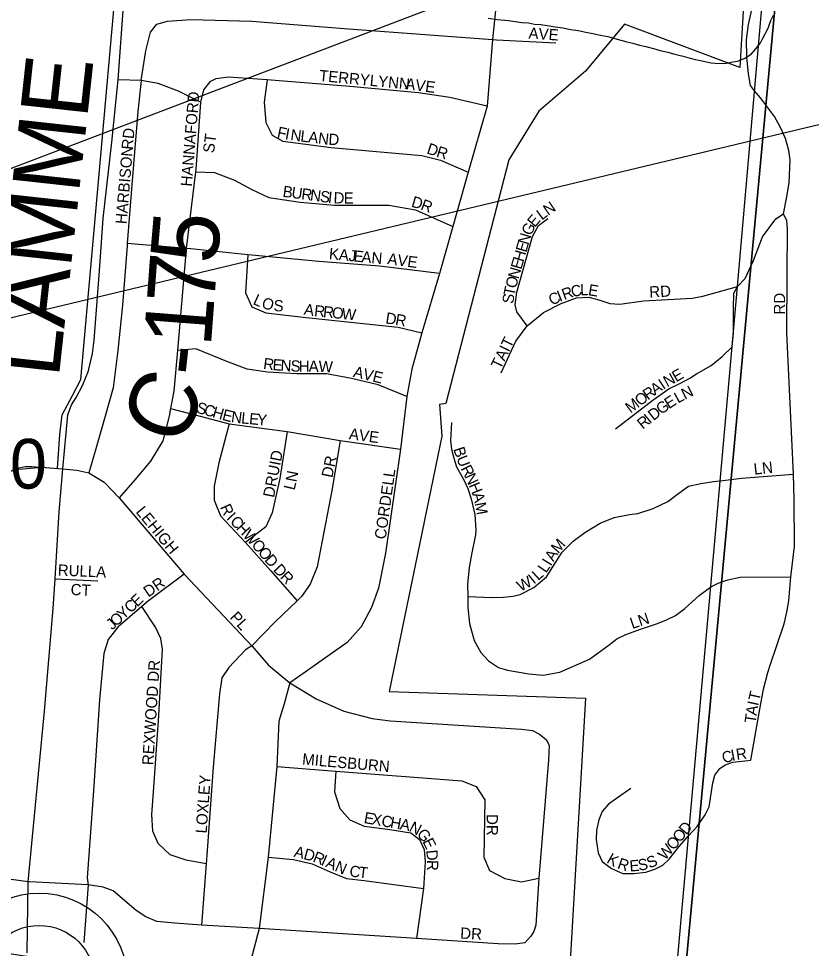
# Model space of a CAD drawing. Extents: x -209 to 4852, y 0 to 905.
# Drawn here: x 524.74 to 538.1, y 270.35 to 286.01 of the extents above; entities that cross this region are included whole.
import ezdxf

# ---------------------------------------------------------------- set-up
doc = ezdxf.new("R2010")
doc.units = 0
for name, color, linetype in [('GM_P_County_Alignment', 7, 'Continuous'), ('GM_X_Airport_Location_Class_2', 7, 'Continuous'), ('GM_X_Airport_Location_Class_3', 7, 'Continuous'), ('GM_X_County_Road', 7, 'Continuous'), ('GM_X_County_Road_Text', 7, 'Continuous'), ('GM_X_Interstate_Location', 7, 'Continuous'), ('GM_X_Minor_Lake_Text', 7, 'Continuous'), ('GM_X_Minor_River', 7, 'Continuous'), ('GM_X_Township_Road_Text', 7, 'Continuous'), ('GM_X_Township_Subdivision_Text', 7, 'Continuous'), ('GM_X_Township_Text', 7, 'Continuous'), ('GM_X_US_Location', 7, 'Continuous'), ('SH_Text', 7, 'Continuous')]:
    doc.layers.add(name, color=color, linetype=linetype)

msp = doc.modelspace()

# ---------------------------------------------------------------- linework, layer by layer
at = {"layer": 'GM_X_Airport_Location_Class_2'}
for points in [[(537.083, 273.517), (537.233, 274.377), (537.297, 274.717), (537.369, 274.994), (537.409, 275.118), (537.643, 275.817), (537.689, 276.013), (537.724, 276.206), (537.756, 276.607), (537.819, 277.121), (537.816, 277.917), (537.8, 278.337), (537.689, 280.719), (537.693, 281.701), (537.704, 282.479), (537.689, 282.609), (537.631, 282.727), (537.686, 282.981), (537.73, 283.246), (537.744, 283.636), (537.721, 283.789), (537.666, 283.991), (537.585, 284.178), (537.484, 284.366), (537.248, 284.678), (537.146, 284.796), (537.078, 284.885), (537.043, 285.081), (537.017, 285.367), (537.011, 285.659), (537.043, 285.915), (537.115, 286.241)], [(533.312, 280.838), (533.14, 281.073), (533.111, 281.191), (533.14, 281.404), (533.404, 282.342), (533.503, 282.527), (533.662, 282.645)], [(534.803, 279.101), (535.434, 279.593), (535.702, 279.775), (535.896, 279.87), (536.054, 279.953), (536.168, 280.03), (536.414, 280.168), (536.602, 280.32), (536.767, 280.483), (536.789, 280.721), (536.791, 281.14), (536.798, 281.389), (536.858, 281.498), (536.989, 281.633), (537.126, 281.937), (537.281, 282.339), (537.507, 282.64), (537.631, 282.727)], [(534.481, 281.285), (534.571, 281.261), (534.705, 281.216), (534.874, 281.201), (535.273, 281.258), (535.89, 281.291), (536.093, 281.304), (536.274, 281.338), (536.858, 281.498)], [(532.873, 280.046), (533.124, 280.577), (533.312, 280.838), (533.585, 281.061), (533.883, 281.216), (534.142, 281.308), (534.353, 281.32), (534.481, 281.285)], [(532.038, 279.209), (532.022, 278.903), (532.036, 278.759), (532.076, 278.605), (532.123, 278.463), (532.242, 278.242), (532.311, 278.097), (532.37, 277.92), (532.431, 277.657), (532.449, 277.397), (532.441, 277.316), (532.372, 276.986), (532.336, 276.765), (532.305, 276.48), (532.311, 276.277), (532.311, 276.09), (532.34, 275.823), (532.421, 275.535), (532.532, 275.331), (532.662, 275.193), (532.83, 275.081), (532.982, 275.037), (533.339, 274.972), (533.582, 274.954), (533.862, 275.002), (534.362, 275.221), (534.674, 275.448), (534.824, 275.566), (534.978, 275.638), (535.238, 275.734), (535.507, 275.821), (535.659, 275.882), (535.811, 275.959), (535.971, 276.076), (536.212, 276.295), (536.407, 276.439), (536.53, 276.504), (536.697, 276.558), (536.903, 276.605), (537.756, 276.607)], [(532.311, 276.277), (532.719, 276.261), (532.911, 276.263), (533.079, 276.285), (533.193, 276.309), (533.422, 276.427), (533.639, 276.608), (533.787, 276.836), (533.902, 277.023), (534.089, 277.207), (534.287, 277.353), (534.542, 277.515), (534.778, 277.608), (535.037, 277.661), (535.179, 277.677), (535.434, 277.762), (535.685, 277.88), (535.868, 278.018), (536.034, 278.135), (536.241, 278.18), (536.451, 278.212), (536.566, 278.227), (536.926, 278.273), (537.8, 278.337)], [(535.061, 273.041), (534.821, 272.876), (534.683, 272.775), (534.579, 272.654), (534.518, 272.513), (534.484, 272.334), (534.475, 272.184), (534.512, 271.959), (534.576, 271.812), (534.735, 271.693), (534.928, 271.612), (535.112, 271.61), (535.314, 271.63), (535.467, 271.682), (535.597, 271.751), (535.707, 271.852), (535.874, 272.063), (536.032, 272.242), (536.176, 272.404), (536.313, 272.596), (536.382, 272.732), (536.442, 273.136), (536.474, 273.266), (536.561, 273.378), (536.653, 273.439), (536.777, 273.485), (537.083, 273.517)]]:
    msp.add_lwpolyline(points, dxfattribs=at)
at = {"layer": 'GM_X_County_Road'}
for points in [[(534.299, 285.787), (534.42, 285.762), (534.549, 285.736), (534.67, 285.71), (534.791, 285.676), (534.889, 285.651), (534.995, 285.625), (535.093, 285.6), (535.206, 285.567), (535.312, 285.542), (535.441, 285.508), (535.554, 285.475), (535.683, 285.449), (535.781, 285.423), (535.872, 285.398), (535.94, 285.381), (536.061, 285.348), (536.144, 285.323), (536.204, 285.314), (536.333, 285.288), (536.416, 285.271), (536.484, 285.261), (536.614, 285.258), (536.675, 285.264), (536.782, 285.284), (536.858, 285.298), (536.919, 285.319), (536.981, 285.348), (537.089, 285.414), (537.167, 285.503), (537.246, 285.608), (537.278, 285.675), (537.374, 285.855), (537.398, 285.923), (537.423, 285.984), (537.463, 286.074)], [(532.654, 286.019), (532.806, 286), (532.996, 285.98), (533.223, 285.951), (533.337, 285.941), (533.435, 285.923), (533.542, 285.913), (533.648, 285.895), (533.784, 285.876), (533.913, 285.858), (534.049, 285.832), (534.171, 285.813), (534.299, 285.787)]]:
    msp.add_lwpolyline(points, dxfattribs=at)
at = {"layer": 'GM_X_County_Road_Text'}
for points in [[(525.925, 280.109), (525.987, 280.371), (526.013, 280.596), (526.101, 281.762), (526.164, 282.647), (526.312, 283.933), (526.416, 284.985), (526.51, 286.305), (526.581, 287.269), (526.609, 287.639), (526.698, 289.247), (526.788, 289.866), (526.814, 290.043), (526.897, 290.153), (527.147, 290.284)], [(524.882, 270.275), (524.901, 271.47), (525.176, 274.344), (525.324, 276.074), (525.354, 276.574), (525.423, 277.705), (525.487, 278.429), (525.571, 279.336), (525.631, 279.504), (525.711, 279.631), (525.818, 279.83), (525.917, 280.077), (525.925, 280.109)]]:
    msp.add_lwpolyline(points, dxfattribs=at)
at = {"layer": 'GM_X_Minor_Lake_Text'}
msp.add_lwpolyline([(435.768, 202.559), (529.706, 202.559), (529.85, 204.169), (529.915, 204.912), (530.109, 207.025), (530.557, 211.945), (531.173, 218.724), (531.472, 222.006), (531.778, 225.399), (535.693, 268.436), (536.858, 281.498), (537.527, 289.161), (525.816, 289.929), (502.172, 292.108)], dxfattribs=at)
at = {"layer": 'GM_X_Minor_River'}
for points in [[(517.218, 291.054), (537.772, 289.267), (535.846, 268.527), (515.439, 271.658)], [(556.318, 284.232), (554.863, 263.126), (535.846, 268.527), (537.772, 289.267)]]:
    msp.add_lwpolyline(points, close=True, dxfattribs=at)
at = {"layer": 'GM_X_Township_Subdivision_Text'}
for radius in [1.488, 0.943]:
    msp.add_circle((525.085, 269.791), radius, dxfattribs=at)
at = {"layer": 'GM_X_Township_Text'}
for points in [[(532.813, 286.483), (532.727, 285.662), (532.637, 284.541), (532.317, 283.424), (532.058, 282.511), (531.832, 281.719), (531.538, 280.717), (531.367, 280.107), (531.284, 279.644), (531.176, 278.757), (530.925, 277.007), (530.807, 276.417), (530.689, 276.092), (530.512, 275.767), (530.276, 275.502), (529.568, 275), (529.309, 274.822), (529.214, 274.469), (529.125, 274.174), (529.093, 273.413), (528.944, 271.882), (528.796, 270.682), (528.517, 269.631)], [(526.804, 284.973), (526.883, 285.473), (526.962, 285.788), (527.067, 285.92), (527.251, 285.972), (527.645, 285.999), (528.67, 285.972), (530.299, 285.841), (531.744, 285.735), (532.727, 285.662), (532.795, 285.656), (533.794, 285.604)], [(532.637, 284.541), (532.007, 284.683), (531.481, 284.762), (530.325, 284.868), (529.064, 284.973), (528.927, 284.982), (528.276, 285.025), (528.066, 284.999), (527.96, 284.947), (527.855, 284.815), (527.803, 284.605), (527.435, 284.789), (527.093, 284.92), (526.804, 284.973), (526.416, 284.985)], [(528.927, 284.982), (528.88, 284.605), (528.906, 284.263), (529.011, 284.052), (529.195, 283.947), (530.01, 283.842), (531.534, 283.71), (531.849, 283.631), (532.317, 283.424)], [(526.804, 284.973), (526.751, 284.447), (526.646, 283.211), (526.57, 282.224), (526.567, 282.185), (526.488, 281.185), (526.41, 280.423), (526.331, 279.791), (526.199, 279.318), (526.042, 278.766), (525.924, 278.359)], [(527.803, 284.605), (527.724, 283.474), (527.719, 283.432), (527.566, 282.139), (527.566, 282.132), (527.461, 280.949), (527.415, 280.423), (527.355, 279.739), (527.301, 279.447), (527.277, 279.318), (527.172, 278.897), (526.961, 278.555), (526.698, 278.24), (526.432, 277.938)], [(527.719, 283.432), (528.039, 283.421), (528.38, 283.29), (528.67, 283.132), (528.959, 283), (529.484, 282.921), (530.062, 282.869), (530.982, 282.869), (531.429, 282.79), (532.058, 282.511)], [(531.832, 281.719), (530.824, 281.843), (529.799, 281.922), (528.669, 282.027), (528.604, 282.034), (527.645, 282.132), (527.566, 282.139), (526.57, 282.224)], [(528.604, 282.034), (528.564, 281.396), (528.669, 281.159), (528.906, 281.054), (529.589, 280.975), (531.14, 280.817), (531.538, 280.717)], [(531.284, 279.644), (530.798, 279.844), (530.351, 279.95), (529.931, 280.028), (529.431, 280.028), (528.932, 280.054), (528.591, 280.107), (528.249, 280.239), (527.724, 280.449), (527.415, 280.423)], [(527.301, 279.447), (527.802, 279.318), (528.287, 279.185), (529.269, 279.059), (530.158, 278.904), (531.176, 278.757)], [(528.287, 279.185), (528.117, 278.529), (528.038, 278.135), (528.038, 277.898), (528.144, 277.635), (528.564, 277.188), (528.985, 276.714), (529.434, 276.205)], [(529.269, 279.059), (529.142, 278.266), (529.011, 277.687), (528.906, 277.451), (528.564, 277.188)], [(530.158, 278.904), (530.025, 278.092), (529.774, 276.779), (529.656, 276.483), (529.509, 276.277), (529.434, 276.205), (529.066, 275.849), (528.672, 275.446), (528.565, 275.376), (528.285, 275.081), (528.167, 274.904), (528.123, 274.638), (528.019, 273.399), (527.916, 271.996), (527.899, 271.775), (527.823, 270.741)], [(521.234, 278.591), (522.153, 278.435), (523.112, 278.302), (523.615, 278.213), (523.925, 278.193), (524.115, 278.207), (524.261, 278.249), (524.433, 278.305), (524.697, 278.434), (524.849, 278.47), (524.959, 278.465), (525.487, 278.429), (525.543, 278.422)], [(525.543, 278.422), (525.72, 278.403), (525.924, 278.359), (526.179, 278.204), (526.432, 277.938), (527.529, 276.651), (528.672, 275.446), (528.953, 275.121), (529.309, 274.822), (529.755, 274.551), (530.22, 274.347), (530.697, 274.223), (531.004, 274.184), (533.218, 274.042), (533.401, 274.019), (533.522, 273.96), (533.638, 273.859), (533.685, 273.766), (533.672, 273.519), (533.509, 271.532), (533.46, 270.737), (533.427, 270.632), (533.373, 270.554)], [(525.354, 276.574), (526.073, 276.542)], [(527.529, 276.651), (526.928, 276.203), (526.819, 276.11), (526.412, 275.76), (526.25, 275.553), (526.176, 275.317), (526.102, 274.535), (525.999, 273), (525.895, 271.539), (525.909, 271.418), (525.836, 270.447)], [(527.899, 271.775), (527.562, 271.834), (527.296, 271.923), (527.09, 272.115), (527.001, 272.321), (526.987, 272.602), (527.016, 273.059), (527.105, 274.269), (527.164, 275.391), (527.134, 275.568), (527.046, 275.76), (526.819, 276.11)], [(529.093, 273.413), (530.088, 273.336), (532.209, 273.17), (532.452, 273.077), (532.601, 272.853), (532.582, 271.882), (532.676, 271.658), (532.937, 271.527), (533.217, 271.471), (533.509, 271.532)], [(530.088, 273.336), (530.063, 272.983), (530.157, 272.703), (530.325, 272.516), (530.567, 272.405), (530.996, 272.349), (531.351, 272.293), (531.5, 272.181), (531.575, 272.013), (531.594, 271.807), (531.565, 271.359), (531.447, 270.516)], [(524.924, 271.469), (524.901, 271.47), (524.616, 271.506), (524.31, 271.582), (523.921, 271.714), (523.662, 271.83), (523.411, 271.903), (522.943, 271.973), (522.291, 272.064), (521.747, 272.154), (521.54, 272.232), (521.34, 272.369), (520.792, 272.84)], [(528.944, 271.882), (529.373, 271.844), (529.69, 271.77), (529.989, 271.639), (530.269, 271.527), (530.567, 271.49), (531.565, 271.359)], [(533.373, 270.554), (533.275, 270.443), (533.109, 270.42), (532.823, 270.425), (531.447, 270.516), (528.796, 270.682), (527.823, 270.741), (527.371, 270.77), (527.068, 270.799), (526.881, 270.877), (526.723, 270.988), (526.334, 271.315), (526.163, 271.379), (525.909, 271.418), (524.924, 271.469)]]:
    msp.add_lwpolyline(points, dxfattribs=at)
at = {"layer": 'GM_X_US_Location'}
for points in [[(524.435, 278.348), (524.74, 278.425), (525.143, 278.455), (525.393, 278.435), (525.435, 279.005), (525.472, 279.339), (525.646, 279.662), (525.788, 279.933), (526.706, 290.195)], [(536.952, 286.141), (536.898, 285.192), (534.952, 285.92), (534.295, 285.126), (533.507, 284.453), (533.002, 283.633), (531.94, 279.53), (531.834, 279.51), (531.876, 278.976), (530.985, 274.677), (534.297, 274.562), (533.893, 267.632), (534.282, 267.369), (534.616, 266.856), (535.125, 265.764), (538.055, 266.125), (539.678, 266.324)], [(536.952, 286.141), (536.898, 285.192), (534.952, 285.92), (534.295, 285.126), (533.507, 284.453), (533.002, 283.633), (531.94, 279.53), (531.834, 279.51), (531.876, 278.976), (530.985, 274.677), (534.297, 274.562), (533.893, 267.632), (534.282, 267.369), (534.616, 266.856), (535.125, 265.764), (538.055, 266.125), (539.678, 266.324)]]:
    msp.add_lwpolyline(points, dxfattribs=at)
at = {"layer": 'SH_Text'}
msp.add_lwpolyline([(506.802, 276.714), (575.875, 303.008), (605.554, 303.008), (605.554, 293.141), (575.882, 293.229)], close=True, dxfattribs=at)

# ---------------------------------------------------------------- texts
at = {"layer": 'GM_P_County_Alignment'}
for s, height, rotation, p in [('LAMME', 1.1364, 83.751, (525.415, 279.945)), ('5', 1.136, 85.1076, (528.084, 281.863)), ('7', 1.136, 85.7557, (528.032, 281.168)), ('1', 1.136, 85.6204, (527.978, 280.467)), ('-', 1.136, 83.6989, (527.923, 279.962)), ('C', 1.136, 67.8203, (527.487, 278.765))]:
    msp.add_text(s, height=height, rotation=rotation, dxfattribs=at).set_placement(p)
at = {"layer": 'GM_X_Airport_Location_Class_3'}
for s, height, rotation, p in [('L', 0.189, 36.0394, (533.557, 282.61)), ('N', 0.189, 34.6965, (533.664, 282.688)), ('E', 0.189, 49.7781, (533.44, 282.485)), ('G', 0.189, 65.1363, (533.377, 282.345)), ('N', 0.189, 73.7424, (533.333, 282.192)), ('E', 0.189, 73.8294, (533.296, 282.064)), ('H', 0.189, 73.8673, (533.25, 281.904)), ('E', 0.189, 73.8294, (533.213, 281.776)), ('N', 0.189, 73.8534, (533.166, 281.616)), ('O', 0.189, 74.58, (533.122, 281.456)), ('C', 0.189, 12.2864, (534.071, 281.318)), ('L', 0.189, 2.4326, (534.209, 281.349)), ('E', 0.189, 350.7263, (534.332, 281.355)), ('S', 0.189, 81.0586, (533.076, 281.199)), ('T', 0.189, 78.449, (533.096, 281.329)), ('C', 0.189, 25.5657, (533.728, 281.175)), ('I', 0.189, 21.7121, (533.86, 281.239)), ('R', 0.189, 19.8482, (533.936, 281.269)), ('RD', 0.1894, 3.0116, (535.376, 281.313)), ('RD', 0.1894, 90, (537.661, 281.027)), ('TAIT', 0.1894, 64.2332, (532.863, 280.093)), ('E', 0.189, 30.3556, (535.824, 279.883)), ('N', 0.189, 28.2075, (535.67, 279.801)), ('R', 0.189, 35.7042, (535.347, 279.577)), ('A', 0.189, 34.3509, (535.468, 279.664)), ('I', 0.189, 33.4233, (535.605, 279.757)), ('N', 0.189, 26.7508, (535.97, 279.59)), ('O', 0.189, 37.2819, (535.216, 279.477)), ('E', 0.189, 33.5461, (535.703, 279.431)), ('L', 0.189, 28.3618, (535.854, 279.527)), ('M', 0.189, 37.2743, (535.056, 279.356)), ('G', 0.189, 36.2973, (535.571, 279.334)), ('I', 0.189, 38.8373, (535.377, 279.179)), ('D', 0.189, 38.3082, (535.442, 279.231)), ('R', 0.189, 38.9784, (535.261, 279.085)), ('B', 0.189, 288.074, (532.066, 278.762)), ('U', 0.189, 291.1299, (532.116, 278.609)), ('R', 0.189, 297.304, (532.186, 278.433)), ('LN', 0.1894, 6.0054, (537.141, 278.329)), ('N', 0.189, 295.3431, (532.254, 278.301)), ('H', 0.189, 292.1626, (532.324, 278.153)), ('A', 0.189, 285.3989, (532.385, 278.004)), ('M', 0.189, 280.4955, (532.428, 277.848)), ('M', 0.189, 48.8278, (533.836, 276.989)), ('A', 0.189, 59.3964, (533.757, 276.853)), ('I', 0.189, 57.9824, (533.71, 276.778)), ('L', 0.189, 42.27, (533.499, 276.536)), ('L', 0.189, 55.3454, (533.629, 276.661)), ('W', 0.189, 28.1892, (533.202, 276.352)), ('I', 0.189, 38.4983, (533.424, 276.475)), ('LN', 0.1894, 18.424, (535.083, 275.728)), ('T', 0.189, 77.0238, (537.224, 274.505)), ('I', 0.189, 77.7129, (537.207, 274.424)), ('A', 0.189, 80.7137, (537.18, 274.262)), ('T', 0.189, 81.8042, (537.162, 274.131)), ('I', 0.189, 11.5757, (536.767, 273.505)), ('R', 0.189, 7.9172, (536.846, 273.521)), ('C', 0.189, 18.1508, (536.63, 273.46)), ('D', 0.189, 50.7121, (535.996, 272.248)), ('O', 0.189, 50.7044, (535.89, 272.119)), ('O', 0.189, 50.6708, (535.784, 271.99)), ('W', 0.189, 49.0212, (535.638, 271.822)), ('K', 0.189, 329.9434, (534.639, 271.801)), ('R', 0.189, 341.4629, (534.821, 271.7)), ('E', 0.189, 4.2685, (535.044, 271.642)), ('S', 0.189, 9.6819, (535.196, 271.654)), ('S', 0.189, 23.4022, (535.375, 271.691))]:
    msp.add_text(s, height=height, rotation=rotation, dxfattribs=at).set_placement(p)
at = {"layer": 'GM_X_Interstate_Location'}
for s, height, rotation, p in [('AVE', 0.1894, 355.9166, (533.331, 285.679)), ('TERRYLYNN', 0.1894, 354.56, (529.798, 284.963)), ('AVE', 0.1894, 352.1449, (531.25, 284.829)), ('HANNAFORD', 0.1894, 85.3994, (527.659, 283.179)), ('F', 0.189, 348.2239, (529.086, 284.012)), ('RD', 0.1894, 83.9946, (526.659, 283.798)), ('ST', 0.1894, 82.88, (528.033, 283.741)), ('I', 0.189, 349.4488, (529.221, 283.983)), ('N', 0.189, 352.4967, (529.314, 283.966)), ('L', 0.189, 353.2796, (529.482, 283.944)), ('A', 0.189, 353.2736, (529.614, 283.929)), ('N', 0.189, 353.2876, (529.78, 283.909)), ('D', 0.189, 356.874, (529.958, 283.889)), ('D', 0.189, 341.7724, (531.606, 283.744)), ('HARBISON', 0.1894, 85.1705, (526.559, 282.546)), ('R', 0.189, 343.1242, (531.769, 283.69)), ('B', 0.189, 352.5225, (529.183, 283.013)), ('U', 0.189, 352.5252, (529.331, 282.993)), ('R', 0.189, 352.4984, (529.497, 282.971)), ('N', 0.189, 352.5191, (529.645, 282.952)), ('S', 0.189, 352.5137, (529.811, 282.93)), ('I', 0.189, 353.5833, (529.947, 282.912)), ('D', 0.189, 358.135, (530.046, 282.902)), ('E', 0.189, 359.9956, (530.219, 282.896)), ('D', 0.189, 343.7844, (531.347, 282.847)), ('R', 0.189, 339.5605, (531.504, 282.801)), ('K', 0.189, 354.5503, (529.965, 281.963)), ('A', 0.189, 354.5286, (530.131, 281.947)), ('J', 0.189, 354.5397, (530.297, 281.931)), ('E', 0.189, 354.5286, (530.38, 281.923)), ('A', 0.189, 354.5414, (530.512, 281.91)), ('N', 0.189, 355.1614, (530.681, 281.894)), ('AVE', 0.1894, 352.1434, (530.949, 281.879)), ('L', 0.189, 335.4882, (528.677, 281.209)), ('O', 0.189, 342.8187, (528.823, 281.145)), ('S', 0.189, 357.3527, (529.034, 281.086)), ('A', 0.189, 351.2887, (529.541, 281.028)), ('R', 0.189, 353.92, (529.715, 281.001)), ('R', 0.189, 354.0879, (529.865, 280.985)), ('O', 0.189, 354.101, (530.014, 280.97)), ('W', 0.189, 354.0887, (530.18, 280.953)), ('D', 0.189, 351.6875, (530.916, 280.879)), ('R', 0.189, 350.362, (531.08, 280.855)), ('R', 0.189, 352.6461, (528.855, 280.112)), ('E', 0.189, 355.8623, (529.015, 280.091)), ('N', 0.189, 356.2773, (529.15, 280.081)), ('S', 0.189, 357.3138, (529.32, 280.07)), ('H', 0.189, 359.5196, (529.461, 280.064)), ('A', 0.189, 359.4972, (529.628, 280.063)), ('W', 0.189, 357.4776, (529.793, 280.061)), ('A', 0.189, 346.8809, (530.369, 279.979)), ('V', 0.189, 346.8809, (530.531, 279.941)), ('E', 0.189, 345.9836, (530.693, 279.903)), ('S', 0.189, 344.1409, (527.721, 279.378)), ('C', 0.189, 344.1434, (527.849, 279.342)), ('H', 0.189, 344.1507, (527.994, 279.301)), ('E', 0.189, 345.6378, (528.159, 279.254)), ('N', 0.189, 352.8249, (528.314, 279.216)), ('L', 0.189, 354.4776, (528.485, 279.194)), ('E', 0.189, 354.4172, (528.618, 279.182)), ('Y', 0.189, 354.4395, (528.751, 279.169)), ('AVE', 0.1894, 352.1508, (530.3, 278.929)), ('DRUID', 0.1894, 78.9308, (529.043, 277.934)), ('DR', 0.1894, 78.116, (530.027, 278.268)), ('CORDELL', 0.1894, 81.9928, (530.926, 277.232)), ('N', 0.189, 78.9118, (529.422, 278.196)), ('L', 0.189, 76.7391, (529.39, 278.058)), ('LEHIGH', 0.1894, 309.5228, (526.705, 277.7)), ('R', 0.189, 294.3053, (528.13, 277.784)), ('I', 0.189, 314.4152, (528.233, 277.587)), ('C', 0.189, 313.437, (528.291, 277.529)), ('H', 0.189, 313.8525, (528.395, 277.419)), ('W', 0.189, 312.3721, (528.509, 277.299)), ('O', 0.189, 310.8384, (528.654, 277.14)), ('O', 0.189, 310.8076, (528.763, 277.014)), ('D', 0.189, 310.9863, (528.873, 276.887)), ('D', 0.189, 313.1202, (529.021, 276.719)), ('RULLA', 0.1894, 357.5119, (525.396, 276.63)), ('R', 0.189, 313.4599, (529.135, 276.596)), ('DR', 0.1894, 34.5143, (526.925, 276.257)), ('CT', 0.1894, 356.8222, (525.612, 276.304)), ('C', 0.189, 42.9384, (526.626, 275.987)), ('E', 0.189, 43.8203, (526.738, 276.092)), ('Y', 0.189, 42.9441, (526.504, 275.874)), ('J', 0.189, 42.9292, (526.32, 275.703)), ('O', 0.189, 42.961, (526.382, 275.76)), ('PL', 0.1894, 312.5212, (528.288, 275.918)), ('REXWOOD DR', 0.1894, 86.3504, (527.009, 273.431)), ('MILESBURN', 0.1894, 354.9993, (529.514, 273.446)), ('LOXLEY', 0.1894, 85.9127, (527.909, 272.28)), ('E', 0.189, 349.8955, (530.55, 272.462)), ('X', 0.189, 349.8945, (530.681, 272.439)), ('C', 0.189, 349.8986, (530.845, 272.41)), ('H', 0.189, 349.8945, (530.993, 272.384)), ('A', 0.189, 349.8945, (531.157, 272.354)), ('N', 0.189, 332.6628, (531.307, 272.33)), ('DR', 0.1894, 270, (532.63, 272.611)), ('G', 0.189, 311.5519, (531.441, 272.265)), ('E', 0.189, 295.6853, (531.544, 272.151)), ('A', 0.189, 345.7994, (529.37, 271.895)), ('D', 0.189, 344.8292, (529.531, 271.855)), ('R', 0.189, 338.6766, (529.686, 271.813)), ('D', 0.189, 275.604, (531.609, 272)), ('I', 0.189, 336.4858, (529.824, 271.759)), ('A', 0.189, 336.4082, (529.901, 271.726)), ('N', 0.189, 336.5361, (530.054, 271.659)), ('R', 0.189, 269.2471, (531.626, 271.839)), ('C', 0.189, 351.5192, (530.307, 271.564)), ('T', 0.189, 353.7164, (530.463, 271.541)), ('DR', 0.1894, 356.989, (532.18, 270.513))]:
    msp.add_text(s, height=height, rotation=rotation, dxfattribs=at).set_placement(p)
at = {"layer": 'GM_X_Township_Road_Text'}
msp.add_text('10', height=0.8371, rotation=0, dxfattribs=at).set_placement((523.97, 278.095))

doc.saveas('drawing.dxf')
